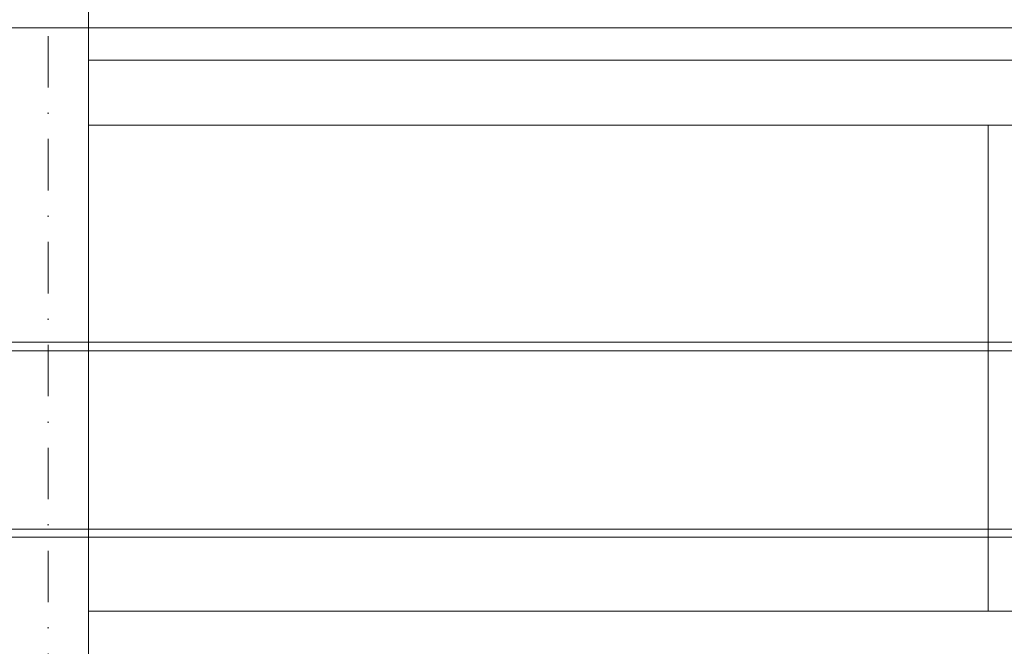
# Model space of a CAD drawing. Header units: millimetres. Extents: x -916886 to 3713765, y -2985421 to 1675785.
# Tile 151 of 656: x 65825 to 71900, y -25716 to -21850. Entities that reach past the tile are written whole.
import ezdxf

# ---------------------------------------------------------------- set-up
doc = ezdxf.new("R2010")
doc.units = ezdxf.units.MM
doc.linetypes.add('CENTERX2', pattern=[101.6, 63.5, -12.7, 12.7, -12.7])
doc.linetypes.add('DASHDOT', pattern=[25.4, 12.7, -6.35, 0, -6.35])
for name, color, linetype, lineweight in [('A99_N_kce-pohl', 1, 'Continuous', 9), ('A99_N_kce-rez-sil', 6, 'Continuous', 18), ('A99_S_kce-pohl', 7, 'Continuous', 5), ('A99_S_osy', 1, 'CENTERX2', 5)]:
    doc.layers.add(name, color=color, linetype=linetype, lineweight=lineweight)

msp = doc.modelspace()

# ---------------------------------------------------------------- linework, layer by layer
at = {"layer": 'A99_N_kce-pohl', "color": 1, "linetype": 'Continuous'}
msp.add_lwpolyline([(30250, -21900), (150802.5, -21900)], dxfattribs=at)
at = {"layer": 'A99_N_kce-rez-sil', "color": 1, "linetype": 'Continuous', "lineweight": 5}
msp.add_line((71800, -25500), (71800, -22500), dxfattribs=at)
for points in [[(66250, -22100), (77750, -22100)], [(66250, -22500), (77750, -22500)], [(66250, -25500), (77750, -25500)]]:
    msp.add_lwpolyline(points, dxfattribs=at)
at = {"layer": 'A99_S_kce-pohl', "linetype": 'Continuous'}
msp.add_line((66250, -32820), (66250, -20796.9), dxfattribs=at)
for points in [[(5750, -23840), (150300, -23840)], [(5750, -23892.5), (150300, -23892.5)], [(5750, -24992.5), (150300, -24992.5)], [(5750, -25042.5), (150300, -25042.5)]]:
    msp.add_lwpolyline(points, dxfattribs=at)
at = {"layer": 'A99_S_osy', "linetype": 'DASHDOT', "lineweight": 5, "ltscale": 25}
msp.add_line((66000, -16870), (66000, -35260), dxfattribs=at)

doc.saveas('drawing.dxf')
